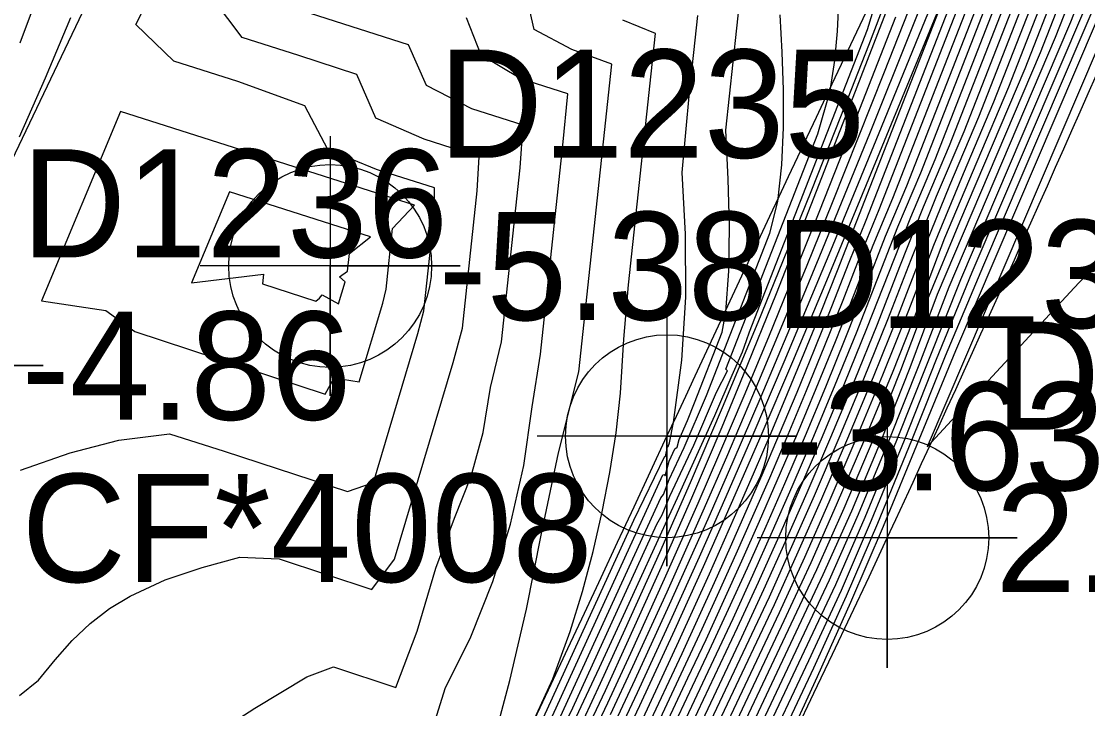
# Model space of a CAD drawing. Extents: x 2356077 to 2359823, y 225951 to 227822.
# Drawn here: x 2357702.08 to 2357726.71, y 226850.27 to 226866.15 of the extents above; entities that cross this region are included whole.
import ezdxf

# ---------------------------------------------------------------- set-up
doc = ezdxf.new("R2010")
doc.units = 0
for name, color, linetype in [('DTM Contours Major', 7, 'Continuous'), ('DTM Contours Minor', 7, 'Continuous'), ('Exist DTM Breakline', 7, 'Continuous'), ('Exist DTM Breakline Cogo Elevation', 7, 'Continuous'), ('Exist DTM Breakline Cogo Number', 7, 'Continuous'), ('Exist DTM Breakline Cogo Point CELL', 7, 'Continuous'), ('Exist DTM Breakline Underwater', 7, 'Continuous'), ('Exist DTM Breakline Underwater Cogo Elevation', 7, 'Continuous'), ('Exist DTM Breakline Underwater Cogo Number', 7, 'Continuous'), ('Exist DTM Breakline Underwater Cogo Point CELL', 7, 'Continuous'), ('Exist DTM Drainline', 7, 'Continuous'), ('Exist DTM Drainline Cogo Comment', 7, 'Continuous'), ('Exist DTM Drainline Cogo Elevation', 7, 'Continuous'), ('Exist DTM Drainline Cogo Number', 7, 'Continuous'), ('Exist DTM Drainline Cogo Point CELL', 7, 'Continuous'), ('Exist DTM Regular Point Underwater CELL', 7, 'Continuous'), ('Exist DTM Regular Point Underwater Cogo Elevation', 7, 'Continuous'), ('Exist DTM Regular Point Underwater Cogo Number', 7, 'Continuous')]:
    doc.layers.add(name, color=color, linetype=linetype)

msp = doc.modelspace()

# ---------------------------------------------------------------- linework, layer by layer
at = {"layer": 'DTM Contours Major'}
for points in [[(2357716.506, 226849.751), (2357717.343, 226851.54), (2357718.092, 226853.178), (2357718.461, 226854.002), (2357718.828, 226854.832), (2357719.193, 226855.671), (2357719.597, 226856.619), (2357720, 226857.582), (2357720.402, 226858.563), (2357720.802, 226859.562), (2357721.202, 226860.583), (2357721.595, 226861.556), (2357724.926, 226870.093)], [(2357716.791, 226848.256), (2357718.626, 226852.14), (2357719.108, 226853.188), (2357719.584, 226854.25), (2357720.059, 226855.33), (2357720.584, 226856.552), (2357721.103, 226857.793), (2357721.613, 226859.051), (2357722.624, 226861.624), (2357723.189, 226862.956), (2357725.78, 226869.595)], [(2357715.691, 226850.128), (2357716.208, 226851.241), (2357716.997, 226852.968), (2357717.831, 226854.836), (2357718.375, 226856.083), (2357718.981, 226857.501), (2357719.597, 226858.97), (2357720.232, 226860.514), (2357720.819, 226861.962), (2357722.022, 226864.979), (2357723.762, 226869.405)], [(2357717.391, 226847.407), (2357719.704, 226852.307), (2357720.324, 226853.64), (2357720.913, 226854.975), (2357721.563, 226856.49), (2357722.202, 226858.029), (2357722.822, 226859.583), (2357723.416, 226861.144), (2357724.156, 226862.912), (2357724.892, 226864.636), (2357726.611, 226869.036)], [(2357712.958, 226849.382), (2357713.362, 226850.914), (2357713.747, 226852.562), (2357714.087, 226854.273), (2357714.486, 226856.18), (2357714.96, 226858.053), (2357715.724, 226865.162), (2357714.796, 226865.495), (2357713.928, 226865.956), (2357713.725, 226866.847)], [(2357714.184, 226848.963), (2357714.821, 226850.286), (2357716.763, 226854.527), (2357716.883, 226854.748), (2357717.063, 226855.179), (2357717.616, 226856.357), (2357718.137, 226857.577), (2357718.395, 226858.073), (2357718.355, 226858.109), (2357720.477, 226863.548), (2357720.765, 226864.544), (2357720.869, 226865.244), (2357720.931, 226865.92), (2357720.962, 226866.573)], [(2357726.662, 226866.487), (2357724.04, 226860.342), (2357723.216, 226858.334), (2357722.475, 226856.459), (2357721.712, 226854.617), (2357721.016, 226852.999), (2357720.262, 226851.374), (2357718.122, 226846.839), (2357717.48, 226845.521), (2357716.806, 226844.207), (2357716.129, 226842.919), (2357715.421, 226841.603), (2357714.708, 226840.308), (2357713.259, 226837.772), (2357712.567, 226836.571), (2357711.637, 226835.017), (2357710.938, 226833.878), (2357710.474, 226833.138), (2357709.929, 226832.283), (2357709.38, 226831.437)], [(2357704.376, 226864.063), (2357702.547, 226859.688), (2357704.032, 226859.464), (2357704.701, 226858.98), (2357709.097, 226857.531), (2357709.306, 226857.914), (2357709.889, 226857.819), (2357710.43, 226859.636), (2357710.506, 226859.963), (2357710.656, 226861.365), (2357711.161, 226861.9), (2357704.376, 226864.063)]]:
    msp.add_lwpolyline(points, dxfattribs=at)
at = {"layer": 'DTM Contours Minor'}
for points in [[(2357727.841, 226867.639), (2357723.004, 226856.316), (2357726.4, 226859.991), (2357729.687, 226863.482), (2357732.825, 226866.713), (2357735.775, 226869.608), (2357738.497, 226872.09), (2357740.952, 226874.083), (2357742.264, 226874.976), (2357743.408, 226875.699), (2357744.335, 226876.299), (2357744.995, 226876.823), (2357746.717, 226876.037), (2357749.217, 226874.948), (2357735.613, 226881.006), (2357733.858, 226881.579), (2357733.704, 226881.174), (2357733.666, 226881.013), (2357733.584, 226880.891), (2357732.701, 226878.823), (2357731.86, 226877.331), (2357728.876, 226870.331), (2357727.841, 226867.639)], [(2357702.061, 226855.776), (2357703.21, 226856.175), (2357704.337, 226856.469), (2357705.508, 226856.617), (2357706.77, 226856.22), (2357709.619, 226855.282), (2357710.214, 226855.496), (2357711.239, 226858.938), (2357711.383, 226859.456), (2357711.628, 226861.733), (2357711.624, 226862.299), (2357710.287, 226862.725), (2357709.162, 226863.187), (2357708.628, 226864.196), (2357707.081, 226864.757), (2357705.603, 226865.228), (2357704.728, 226866.073), (2357708.977, 226874.469)], [(2357716.443, 226850.049), (2357717.269, 226851.825), (2357717.977, 226853.384), (2357718.672, 226854.951), (2357719.016, 226855.745), (2357719.399, 226856.64), (2357719.781, 226857.551), (2357720.163, 226858.478), (2357720.547, 226859.424), (2357720.932, 226860.391), (2357724.72, 226870.104)], [(2357716.565, 226849.454), (2357717.81, 226852.113), (2357718.203, 226852.974), (2357718.594, 226853.841), (2357718.982, 226854.717), (2357719.368, 226855.602), (2357719.796, 226856.603), (2357720.221, 226857.62), (2357720.644, 226858.655), (2357721.063, 226859.708), (2357721.479, 226860.781), (2357721.898, 226861.797), (2357725.102, 226870.008)], [(2357716.623, 226849.156), (2357717.478, 226850.978), (2357717.898, 226851.866), (2357718.312, 226852.769), (2357718.724, 226853.68), (2357719.134, 226854.602), (2357719.542, 226855.535), (2357719.994, 226856.589), (2357720.442, 226857.661), (2357720.886, 226858.751), (2357721.325, 226859.858), (2357721.759, 226860.979), (2357722.212, 226862.064), (2357725.273, 226869.91)], [(2357716.68, 226848.857), (2357717.98, 226851.619), (2357718.42, 226852.562), (2357718.853, 226853.518), (2357719.285, 226854.486), (2357719.715, 226855.467), (2357720.191, 226856.577), (2357720.663, 226857.704), (2357721.129, 226858.849), (2357721.587, 226860.01), (2357722.043, 226861.184), (2357722.532, 226862.348), (2357725.443, 226869.807)], [(2357716.735, 226848.557), (2357718.526, 226852.353), (2357718.981, 226853.354), (2357719.435, 226854.369), (2357719.887, 226855.399), (2357720.388, 226856.564), (2357720.883, 226857.748), (2357721.371, 226858.949), (2357722.331, 226861.399), (2357722.858, 226862.646), (2357725.611, 226869.702)], [(2357717.228, 226848.754), (2357718.722, 226851.921), (2357719.234, 226853.02), (2357719.733, 226854.131), (2357720.23, 226855.26), (2357720.78, 226856.54), (2357721.323, 226857.839), (2357721.856, 226859.154), (2357722.374, 226860.482), (2357722.921, 226861.861), (2357723.523, 226863.276), (2357725.947, 226869.486)], [(2357717.27, 226848.419), (2357719.36, 226852.851), (2357719.881, 226854.01), (2357720.401, 226855.19), (2357720.976, 226856.528), (2357721.543, 226857.886), (2357722.098, 226859.259), (2357722.635, 226860.644), (2357723.223, 226862.108), (2357723.861, 226863.605), (2357726.114, 226869.376)], [(2357717.311, 226848.083), (2357719.477, 226852.674), (2357720.029, 226853.888), (2357720.572, 226855.119), (2357721.172, 226856.515), (2357721.763, 226857.933), (2357722.34, 226859.365), (2357722.896, 226860.808), (2357723.53, 226862.366), (2357724.202, 226863.942), (2357726.28, 226869.264)], [(2357717.352, 226847.747), (2357719.591, 226852.492), (2357720.177, 226853.765), (2357720.743, 226855.047), (2357721.368, 226856.503), (2357721.983, 226857.98), (2357722.581, 226859.473), (2357723.156, 226860.974), (2357723.841, 226862.634), (2357724.546, 226864.286), (2357726.446, 226869.15)], [(2357708.429, 226831.286), (2357708.915, 226832.026), (2357709.397, 226832.773), (2357710.195, 226834.039), (2357710.834, 226835.079), (2357711.478, 226836.15), (2357712.415, 226837.742), (2357713.034, 226838.816), (2357713.658, 226839.916), (2357714.282, 226841.035), (2357714.901, 226842.167), (2357715.512, 226843.304), (2357716.158, 226844.531), (2357716.798, 226845.774), (2357717.118, 226846.406), (2357720.459, 226853.485), (2357721.091, 226854.898), (2357721.754, 226856.48), (2357722.397, 226858.089), (2357723.012, 226859.716), (2357723.756, 226861.517), (2357725.267, 226865.059), (2357726.763, 226868.889)], [(2357726.926, 226868.77), (2357725.617, 226865.419), (2357723.236, 226859.838), (2357722.602, 226858.144), (2357721.939, 226856.471), (2357721.254, 226854.827), (2357720.598, 226853.356), (2357717.412, 226846.603), (2357717.164, 226846.087), (2357716.562, 226844.912), (2357715.959, 226843.757), (2357715.655, 226843.183), (2357715.023, 226842.009), (2357714.382, 226840.843), (2357713.738, 226839.69), (2357713.095, 226838.559), (2357712.457, 226837.456), (2357711.522, 226835.875), (2357710.917, 226834.873), (2357710.317, 226833.898), (2357709.524, 226832.644), (2357709.029, 226831.876), (2357708.528, 226831.116)], [(2357727.092, 226868.656), (2357725.965, 226865.774), (2357723.503, 226860.005), (2357722.809, 226858.203), (2357722.121, 226856.464), (2357721.411, 226854.756), (2357720.742, 226853.237), (2357717.459, 226846.28), (2357717.202, 226845.763), (2357716.364, 226844.139), (2357715.802, 226843.074), (2357715.148, 226841.86), (2357714.485, 226840.655), (2357713.819, 226839.466), (2357713.155, 226838.301), (2357712.496, 226837.167), (2357711.564, 226835.595), (2357710.721, 226834.211), (2357710.162, 226833.315), (2357709.655, 226832.518), (2357709.144, 226831.728), (2357708.628, 226830.945)], [(2357727.258, 226868.544), (2357726.313, 226866.13), (2357723.771, 226860.173), (2357722.3, 226856.46), (2357721.564, 226854.686), (2357720.889, 226853.124), (2357718.072, 226847.156), (2357717.488, 226845.931), (2357716.725, 226844.44), (2357715.959, 226842.983), (2357715.28, 226841.722), (2357714.593, 226840.473), (2357713.903, 226839.251), (2357713.21, 226838.038), (2357712.534, 226836.872), (2357711.603, 226835.311), (2357710.828, 226834.043), (2357710.314, 226833.22), (2357709.789, 226832.396), (2357709.26, 226831.581)], [(2357715.755, 226849.857), (2357716.26, 226850.94), (2357717.056, 226852.675), (2357717.944, 226854.654), (2357718.524, 226855.977), (2357719.171, 226857.483), (2357719.83, 226859.047), (2357720.512, 226860.692), (2357721.693, 226863.595), (2357723.515, 226868.136)], [(2357727.362, 226867.207), (2357723.659, 226858.531), (2357722.816, 226856.477), (2357721.987, 226854.478), (2357721.232, 226852.719), (2357720.468, 226850.999), (2357719.687, 226849.308), (2357718.913, 226847.668), (2357718.139, 226846.075), (2357717.224, 226844.258), (2357716.562, 226842.982), (2357715.773, 226841.501), (2357714.994, 226840.105), (2357712.603, 226835.919), (2357711.676, 226834.383), (2357710.853, 226833.061), (2357710.247, 226832.11), (2357709.639, 226831.177)], [(2357714.834, 226849.938), (2357715.438, 226851.219), (2357716.04, 226852.522), (2357717.046, 226854.719), (2357717.242, 226855.135), (2357718.104, 226857.044), (2357718.504, 226857.975), (2357718.741, 226858.512), (2357718.835, 226858.774), (2357718.902, 226858.975), (2357721.627, 226865.958), (2357721.972, 226867.098)], [(2357714.881, 226849.61), (2357715.463, 226850.857), (2357716.033, 226852.101), (2357716.828, 226853.875), (2357717.537, 226855.493), (2357718.278, 226857.225), (2357719.1, 226859.198), (2357719.673, 226860.6), (2357720.341, 226862.256), (2357721.012, 226863.946), (2357721.659, 226865.601), (2357722.254, 226867.15)], [(2357715.014, 226849.497), (2357715.572, 226850.688), (2357716.11, 226851.858), (2357716.87, 226853.543), (2357717.571, 226855.14), (2357718.27, 226856.781), (2357718.765, 226857.978), (2357719.522, 226859.856), (2357720.083, 226861.279), (2357721.239, 226864.259), (2357722.394, 226867.245)], [(2357727.012, 226866.846), (2357724.309, 226860.511), (2357723.418, 226858.413), (2357722.646, 226856.464), (2357721.854, 226854.548), (2357721.131, 226852.866), (2357720.382, 226851.204), (2357718.174, 226846.524), (2357717.445, 226845.067), (2357716.697, 226843.615), (2357716.322, 226842.901), (2357715.579, 226841.516), (2357714.844, 226840.195), (2357712.595, 226836.259), (2357711.663, 226834.711), (2357710.851, 226833.399), (2357710.078, 226832.182), (2357709.504, 226831.3)], [(2357715.886, 226849.317), (2357716.366, 226850.339), (2357717.174, 226852.087), (2357717.837, 226853.55), (2357718.488, 226855.012), (2357719.172, 226856.58), (2357719.9, 226858.285), (2357720.649, 226860.07), (2357721.603, 226862.377), (2357723.425, 226866.817)], [(2357702.042, 226850.573), (2357702.481, 226850.923), (2357702.865, 226851.393), (2357703.257, 226851.843), (2357703.676, 226852.237), (2357704.122, 226852.577), (2357704.594, 226852.867), (2357705.408, 226853.241), (2357706.263, 226853.528), (2357707.13, 226853.768), (2357708.036, 226853.725), (2357710.181, 226853.018), (2357710.703, 226853.723), (2357712.055, 226858.263), (2357712.273, 226859.06), (2357712.614, 226862.235), (2357712.659, 226863.021), (2357711.39, 226863.426), (2357710.274, 226863.913), (2357709.828, 226864.919), (2357708.494, 226865.358), (2357707.182, 226865.777), (2357706.523, 226866.658)], [(2357702.45, 226866.725), (2357702.047, 226865.642)], [(2357713.39, 226847.999), (2357716.9, 226855.673), (2357716.927, 226855.676), (2357716.953, 226855.643), (2357717.044, 226855.986), (2357717.179, 226856.271), (2357717.234, 226856.308), (2357717.278, 226856.486), (2357717.466, 226856.926), (2357717.633, 226857.333), (2357718.269, 226858.963), (2357718.352, 226859.435), (2357718.423, 226860.377), (2357718.439, 226861.407), (2357718.412, 226862.499), (2357718.356, 226863.637), (2357718.695, 226866.785)], [(2357715.82, 226849.589), (2357716.313, 226850.641), (2357717.115, 226852.384), (2357717.745, 226853.777), (2357718.362, 226855.168), (2357719.011, 226856.658), (2357719.702, 226858.278), (2357720.778, 226860.853), (2357721.949, 226863.702), (2357723.177, 226866.708)], [(2357706.871, 226849.885), (2357707.472, 226850.276), (2357708.68, 226851.005), (2357709.291, 226851.234), (2357710.733, 226850.759), (2357711.223, 226852.054), (2357711.657, 226853.51), (2357712.087, 226854.669), (2357712.473, 226855.636), (2357712.753, 226856.648), (2357712.92, 226857.688), (2357713.17, 226858.742), (2357713.603, 226862.764), (2357713.677, 226863.748), (2357712.487, 226864.128), (2357711.44, 226864.665), (2357711.028, 226865.603), (2357708.759, 226866.326)], [(2357701.812, 226831.012), (2357702.76, 226831.902), (2357703.683, 226832.804), (2357704.573, 226833.725), (2357705.42, 226834.67), (2357705.662, 226834.955), (2357705.899, 226835.244), (2357706.025, 226835.414), (2357706.069, 226835.493), (2357706.109, 226835.592), (2357711.881, 226845.567), (2357712.386, 226846.651), (2357714.356, 226850.958), (2357714.76, 226852.046), (2357715.041, 226852.974), (2357715.288, 226853.895), (2357715.501, 226854.811), (2357715.677, 226855.725), (2357715.818, 226856.639), (2357715.921, 226857.556), (2357716.001, 226858.806), (2357716.108, 226860.057), (2357716.732, 226865.865), (2357715.973, 226866.172)], [(2357701.938, 226829.564), (2357702.359, 226830.018), (2357702.774, 226830.486), (2357703.38, 226831.224), (2357705.586, 226834.454), (2357706.14, 226835.294), (2357711.779, 226845.037), (2357712.001, 226845.425), (2357712.182, 226845.671), (2357712.178, 226845.774), (2357716.226, 226854.624), (2357716.946, 226856.101), (2357716.959, 226856.092), (2357717.011, 226856.316), (2357717.026, 226856.321), (2357717.055, 226856.412), (2357717.146, 226856.88), (2357717.34, 226858.322), (2357717.427, 226859.778), (2357717.423, 226861.228), (2357717.346, 226862.655), (2357717.517, 226864.503), (2357717.709, 226866.283)], [(2357703.22, 226866.227), (2357702.636, 226864.836), (2357702.033, 226863.469)], [(2357711.267, 226848.786), (2357711.872, 226850.73), (2357712.464, 226851.927), (2357712.97, 226853.201), (2357713.381, 226854.527), (2357713.689, 226855.883), (2357713.883, 226857.243), (2357714.072, 226858.456), (2357714.591, 226863.289), (2357714.705, 226864.472), (2357713.62, 226864.818), (2357712.704, 226865.364), (2357712.362, 226866.229)], [(2357714.154, 226849.246), (2357716.85, 226855.141), (2357716.914, 226855.217), (2357717.043, 226855.559), (2357717.393, 226856.301), (2357717.909, 226857.503), (2357719.371, 226861.252), (2357719.559, 226861.989), (2357719.647, 226862.831), (2357719.686, 226863.693), (2357719.686, 226864.565), (2357719.657, 226865.436), (2357719.611, 226866.296)], [(2357715.083, 226849.244), (2357715.629, 226850.404), (2357716.159, 226851.549), (2357716.939, 226853.265), (2357717.714, 226855.014), (2357718.218, 226856.177), (2357718.778, 226857.496), (2357719.344, 226858.858), (2357719.925, 226860.283), (2357720.508, 226861.739), (2357721.102, 226863.24), (2357722.279, 226866.251)], [(2357706.89, 226862.209), (2357706.011, 226860.107), (2357707.675, 226860.31), (2357707.653, 226860.085), (2357708.887, 226859.679), (2357708.968, 226859.748), (2357709.034, 226859.829), (2357709.408, 226859.622), (2357709.56, 226860.131), (2357709.435, 226860.247), (2357709.618, 226860.378), (2357709.662, 226860.784), (2357710.151, 226861.17), (2357706.89, 226862.209)]]:
    msp.add_lwpolyline(points, dxfattribs=at)
at = {"layer": 'Exist DTM Breakline'}
msp.add_spline([(2357603.707, 226758.395), (2357634.69, 226779.787), (2357686.009, 226803.72), (2357722.082, 226854.21), (2357734.02, 226881.496)], degree=3, dxfattribs=at)
at = {"layer": 'Exist DTM Breakline Cogo Point CELL'}
msp.add_lwpolyline([(2357722.082, 226857.21), (2357722.082, 226851.21), (2357722.082, 226854.21), (2357725.082, 226854.21), (2357719.082, 226854.21)], dxfattribs=at)
msp.add_circle((2357722.082, 226854.21), 2.344, dxfattribs=at)
at = {"layer": 'Exist DTM Breakline Underwater'}
msp.add_spline([(2357599.673, 226759.537), (2357632.912, 226785.572), (2357686.254, 226809.636), (2357716.995, 226856.561), (2357730.688, 226885.555)], degree=3, dxfattribs=at)
at = {"layer": 'Exist DTM Breakline Underwater Cogo Point CELL'}
msp.add_lwpolyline([(2357716.995, 226859.561), (2357716.995, 226853.561), (2357716.995, 226856.561), (2357719.995, 226856.561), (2357713.995, 226856.561)], dxfattribs=at)
msp.add_circle((2357716.995, 226856.561), 2.344, dxfattribs=at)
at = {"layer": 'Exist DTM Drainline'}
msp.add_line((2357715.862, 226892.203), (2357699.586, 226858.192), dxfattribs=at)
msp.add_spline([(2357699.586, 226858.192), (2357670.366, 226820.782), (2357623.327, 226796.892), (2357587.218, 226772.268), (2357568.803, 226744.252), (2357555.19, 226717.62), (2357555.017, 226695.126), (2357553.473, 226672.759), (2357563.697, 226642.736), (2357576.526, 226627.993), (2357663.798, 226499.169), (2357732.721, 226415.647), (2357803.211, 226342.215), (2357874.586, 226264.309)], degree=3, dxfattribs=at)
at = {"layer": 'Exist DTM Drainline Cogo Point CELL'}
msp.add_lwpolyline([(2357699.586, 226861.192), (2357699.586, 226855.192), (2357699.586, 226858.192), (2357702.586, 226858.192), (2357696.586, 226858.192)], dxfattribs=at)
at = {"layer": 'Exist DTM Regular Point Underwater CELL'}
msp.add_lwpolyline([(2357709.216, 226863.495), (2357709.216, 226857.495), (2357709.216, 226860.495), (2357712.216, 226860.495), (2357706.216, 226860.495)], dxfattribs=at)
msp.add_circle((2357709.216, 226860.495), 2.344, dxfattribs=at)

# ---------------------------------------------------------------- texts
at = {"layer": 'Exist DTM Breakline Cogo Elevation'}
msp.add_text('2.58', height=2.5, dxfattribs=at).set_placement((2357724.582, 226852.96))
at = {"layer": 'Exist DTM Breakline Cogo Number'}
msp.add_text('D1233', height=2.5, dxfattribs=at).set_placement((2357724.582, 226856.71))
at = {"layer": 'Exist DTM Breakline Underwater Cogo Elevation'}
msp.add_text('-3.63', height=2.5, dxfattribs=at).set_placement((2357719.495, 226855.311))
at = {"layer": 'Exist DTM Breakline Underwater Cogo Number'}
msp.add_text('D1234', height=2.5, dxfattribs=at).set_placement((2357719.495, 226859.061))
at = {"layer": 'Exist DTM Drainline Cogo Comment'}
msp.add_text('CF*4008', height=2.5, dxfattribs=at).set_placement((2357702.086, 226853.192))
at = {"layer": 'Exist DTM Drainline Cogo Elevation'}
msp.add_text('-4.86', height=2.5, dxfattribs=at).set_placement((2357702.086, 226856.942))
at = {"layer": 'Exist DTM Drainline Cogo Number'}
msp.add_text('D1236', height=2.5, dxfattribs=at).set_placement((2357702.086, 226860.692))
at = {"layer": 'Exist DTM Regular Point Underwater Cogo Elevation'}
msp.add_text('-5.38', height=2.5, dxfattribs=at).set_placement((2357711.716, 226859.245))
at = {"layer": 'Exist DTM Regular Point Underwater Cogo Number'}
msp.add_text('D1235', height=2.5, dxfattribs=at).set_placement((2357711.716, 226862.995))

doc.saveas('drawing.dxf')
